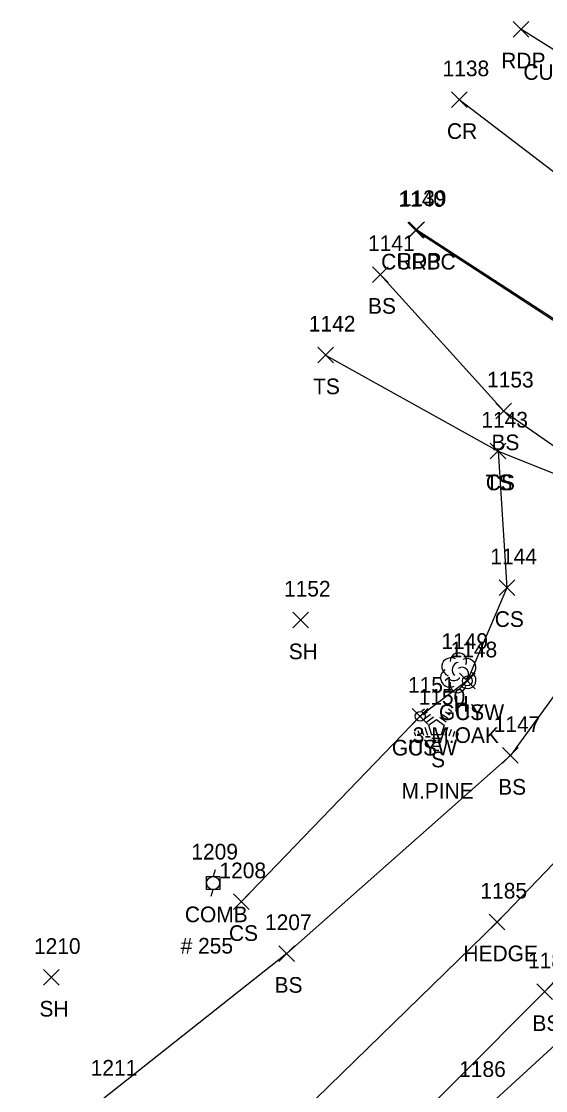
# Model space of a CAD drawing. Extents: x 1462089 to 1464015, y 730534 to 736144.
# Drawn here: x 1463384.9 to 1463451.8, y 735907 to 736043.5 of the extents above; entities that cross this region are included whole.
import ezdxf

# ---------------------------------------------------------------- set-up
doc = ezdxf.new("R2010")
doc.units = 0
for name, color, linetype in [('L_A', 7, 'Continuous'), ('L_C', 7, 'Continuous'), ('L_I', 7, 'Continuous'), ('L_TIC', 7, 'Continuous'), ('LAHR', 7, 'Continuous'), ('LELB', 7, 'Continuous'), ('LTC', 7, 'Continuous'), ('LTD', 7, 'Continuous'), ('P_A', 7, 'Continuous'), ('P_I', 7, 'Continuous'), ('P_TIC', 7, 'Continuous'), ('PET', 7, 'Continuous'), ('PRC', 7, 'Continuous'), ('R_A', 7, 'Continuous'), ('R_I', 7, 'Continuous'), ('R_TIC', 7, 'Continuous'), ('RC', 7, 'Continuous'), ('U_A', 7, 'Continuous'), ('U_C', 7, 'Continuous'), ('U_I', 7, 'Continuous'), ('UP', 7, 'Continuous'), ('UPGW', 7, 'Continuous')]:
    doc.layers.add(name, color=color, linetype=linetype)

msp = doc.modelspace()

# ---------------------------------------------------------------- linework, layer by layer
at = {"layer": 'L_TIC'}
for points in [[(1463429.72, 736010.16), (1463431.72, 736012.16)], [(1463431.72, 736010.16), (1463429.72, 736012.16)], [(1463422.74, 735999.89), (1463424.74, 736001.89)], [(1463424.74, 735999.89), (1463422.74, 736001.89)], [(1463445.48, 735992.75), (1463447.48, 735994.75)], [(1463447.48, 735992.75), (1463445.48, 735994.75)], [(1463444.76, 735987.64), (1463446.76, 735989.64)], [(1463446.76, 735987.64), (1463444.76, 735989.64)], [(1463444.76, 735987.64), (1463446.76, 735989.64)], [(1463446.76, 735987.64), (1463444.76, 735989.64)], [(1463445.89, 735970.2), (1463447.89, 735972.2)], [(1463447.89, 735970.2), (1463445.89, 735972.2)], [(1463419.55, 735966.08), (1463421.55, 735968.08)], [(1463421.55, 735966.08), (1463419.55, 735968.08)], [(1463440.83, 735958.32), (1463442.83, 735960.32)], [(1463442.83, 735958.32), (1463440.83, 735960.32)], [(1463434.82, 735953.8), (1463436.82, 735955.8)], [(1463436.82, 735953.8), (1463434.82, 735955.8)], [(1463446.34, 735948.8), (1463448.34, 735950.8)], [(1463448.34, 735948.8), (1463446.34, 735950.8)], [(1463411.97, 735930.14), (1463413.97, 735932.14)], [(1463413.97, 735930.14), (1463411.97, 735932.14)], [(1463444.64, 735927.55), (1463446.64, 735929.55)], [(1463446.64, 735927.55), (1463444.64, 735929.55)], [(1463417.78, 735923.53), (1463419.78, 735925.53)], [(1463419.78, 735923.53), (1463417.78, 735925.53)], [(1463387.73, 735920.49), (1463389.73, 735922.49)], [(1463389.73, 735920.49), (1463387.73, 735922.49)], [(1463450.7, 735918.65), (1463452.7, 735920.65)], [(1463452.7, 735918.65), (1463450.7, 735920.65)]]:
    msp.add_lwpolyline(points, dxfattribs=at)
at = {"layer": 'LAHR'}
msp.add_lwpolyline([(1463476.5, 735960.66), (1463445.64, 735928.55), (1463412.61, 735896.39), (1463396, 735876.37)], dxfattribs=at)
at = {"layer": 'LELB'}
for points in [[(1463430.72, 736011.16), (1463446.48, 735993.75), (1463474.32, 735974.43), (1463483.53, 735961.28), (1463481.92, 735951.74), (1463451.7, 735919.65), (1463417.46, 735885.33), (1463398.86, 735864.76), (1463369.83, 735831.62), (1463349.33, 735806.79), (1463334.7, 735810.67)], [(1463423.74, 736000.89), (1463445.76, 735988.64), (1463456.53, 735984.34), (1463474.32, 735974.43), (1463488.05, 735963.54), (1463486.26, 735951.07), (1463456.62, 735916.14), (1463418.92, 735881.62), (1463398.86, 735864.76), (1463370.76, 735870.62), (1463360.7, 735879.35), (1463350.54, 735861.75), (1463330.74, 735847.74), (1463309.82, 735828.24)], [(1463445.76, 735988.64), (1463446.89, 735971.2), (1463441.83, 735959.32), (1463435.82, 735954.8), (1463412.97, 735931.14)], [(1463456.53, 735984.34), (1463460.2, 735967.44), (1463447.34, 735949.8), (1463418.78, 735924.53), (1463395.31, 735905.96), (1463396, 735876.37), (1463388.18, 735884.37), (1463378.95, 735894.22)]]:
    msp.add_lwpolyline(points, dxfattribs=at)
at = {"layer": 'LTC'}
for p, q in [((1463436.03, 735955.5), (1463436.39, 735955.76)), ((1463436.24, 735955.03), (1463436.77, 735955.42)), ((1463436.45, 735954.57), (1463437.16, 735955.08)), ((1463436.66, 735954.1), (1463437.54, 735954.74)), ((1463436.89, 735953.65), (1463437.9, 735954.38)), ((1463437.9, 735954.38), (1463438.89, 735953.66)), ((1463438.32, 735954.69), (1463439.13, 735954.11)), ((1463438.69, 735955.04), (1463439.37, 735954.55)), ((1463439.06, 735955.39), (1463439.61, 735954.99)), ((1463439.43, 735955.74), (1463439.85, 735955.43)), ((1463435.98, 735953.21), (1463436.25, 735952.38)), ((1463436.43, 735953.43), (1463436.76, 735952.41)), ((1463436.89, 735953.65), (1463437.27, 735952.45)), ((1463438.89, 735953.66), (1463438.5, 735952.45)), ((1463439.33, 735953.39), (1463438.99, 735952.35)), ((1463439.78, 735953.13), (1463439.49, 735952.25)), ((1463435.06, 735952.78), (1463435.22, 735952.31)), ((1463435.52, 735952.99), (1463435.73, 735952.34)), ((1463438.5, 735952.45), (1463437.27, 735952.45)), ((1463438.46, 735951.95), (1463437.32, 735951.95)), ((1463440.22, 735952.88), (1463439.98, 735952.16)), ((1463440.67, 735952.63), (1463440.48, 735952.06)), ((1463438.38, 735951.45), (1463437.39, 735951.45)), ((1463438.3, 735950.95), (1463437.47, 735950.95)), ((1463438.21, 735950.45), (1463437.54, 735950.45))]:
    msp.add_line(p, q, dxfattribs=at)
at = {"layer": 'LTD'}
msp.add_line((1463440.67, 735960.4), (1463440.67, 735960.4), dxfattribs=at)
msp.add_line((1463440.67, 735960.4), (1463440.67, 735960.4), dxfattribs=at)
msp.add_arc((1463440.71, 735961.83), 1.05, 335.5272, 180.9563, dxfattribs=at)
for centre, major_axis, ratio, start_param, end_param in [((1463439.87, 735961.06), (1.21, -0.51), 0.895232, 1.570796, 4.712389), ((1463440.46, 735960.86), (-0.208, -0.792), 0.645439, 3.141593, 6.283185), ((1463441.71, 735960.98), (-1.14, -0.48), 0.949671, 1.570796, 4.712389), ((1463439.58, 735959.69), (0.58, -1.04), 0.959034, 3.141593, 6.283185), ((1463441.17, 735960.23), (-0.5, 0.667), 0.989748, 3.141593, 6.283185), ((1463441.67, 735959.56), (-1.09, 0.79), 0.841452, 1.570796, 4.712389), ((1463440.67, 735958.9), (0.26, 1.06), 0.942809, 1.570796, 4.712389), ((1463440.21, 735959.65), (-0.625, -0.083), 0.423636, 0, 3.141593)]:
    msp.add_ellipse(centre, major_axis=major_axis, ratio=ratio, start_param=start_param, end_param=end_param, dxfattribs=at)
at = {"layer": 'P_TIC'}
for points in [[(1463447.68, 736041.46), (1463449.68, 736043.46)], [(1463449.68, 736041.46), (1463447.68, 736043.46)], [(1463439.81, 736032.46), (1463441.81, 736034.46)], [(1463441.81, 736032.46), (1463439.81, 736034.46)], [(1463434.37, 736015.9), (1463436.37, 736017.9)], [(1463436.37, 736015.9), (1463434.37, 736017.9)]]:
    msp.add_lwpolyline(points, dxfattribs=at)
at = {"layer": 'PET'}
for points in [[(1463556.48, 735999.87), (1463542.07, 735990.51), (1463533.68, 735988.85), (1463526.29, 735990), (1463513.37, 735996.69), (1463496.21, 736009.6), (1463485.25, 736017.4), (1463484.76, 736017.89), (1463465.21, 736032.11), (1463464.74, 736032.38), (1463448.68, 736042.46)], [(1463435.37, 736016.9), (1463456.95, 736002.87), (1463474.44, 735989.43), (1463491.23, 735974.65), (1463494.49, 735969), (1463495.67, 735963.58), (1463495.72, 735962.81), (1463492.75, 735944.52)]]:
    msp.add_lwpolyline(points, dxfattribs=at)
at = {"layer": 'PRC'}
msp.add_lwpolyline([(1463519.27, 735968.48), (1463492.86, 735991.85), (1463467.62, 736012.99), (1463440.81, 736033.46)], dxfattribs=at)
at = {"layer": 'R_TIC'}
for points in [[(1463434.25, 736015.8), (1463436.25, 736017.8)], [(1463436.25, 736015.8), (1463434.25, 736017.8)]]:
    msp.add_lwpolyline(points, dxfattribs=at)
at = {"layer": 'RC'}
msp.add_lwpolyline([(1463435.25, 736016.8), (1463456.66, 736002.81), (1463474.37, 735989.18), (1463491.1, 735974.49), (1463494.28, 735968.91), (1463495.51, 735963.57), (1463495.72, 735962.81)], dxfattribs=at)
at = {"layer": 'UP'}
for p, q in [((1463408.56, 735932.7), (1463408.56, 735934.36)), ((1463408.56, 735934.36), (1463410.23, 735934.36)), ((1463409.64, 735935.2), (1463409.39, 735934.36)), ((1463410.23, 735934.36), (1463410.23, 735932.7)), ((1463410.23, 735932.7), (1463408.56, 735932.7)), ((1463409.14, 735931.86), (1463409.39, 735932.7)), ((1463409.39, 735933.53), (1463409.39, 735933.53))]:
    msp.add_line(p, q, dxfattribs=at)
msp.add_circle((1463409.39, 735933.53), 0.833, dxfattribs=at)
at = {"layer": 'UPGW'}
for centre, radius in [((1463441.83, 735959.32), 0.625), ((1463441.83, 735959.32), 0.0833), ((1463435.82, 735954.8), 0.625), ((1463435.82, 735954.8), 0.0833)]:
    msp.add_circle(centre, radius, dxfattribs=at)

# ---------------------------------------------------------------- texts
at = {"layer": 'L_A'}
for s, p in [('BS', (1463429.16, 736006.16)), ('TS', (1463422.15, 735995.89)), ('BS', (1463444.92, 735988.75)), ('TS', (1463444.17, 735983.64)), ('CS', (1463444.2, 735983.64)), ('CS', (1463445.34, 735966.2)), ('SH', (1463419.04, 735962.08)), ('H', (1463440.1, 735955.4)), ('CS', (1463440.27, 735954.32)), ('CS', (1463434.26, 735949.8)), ('S', (1463437.22, 735948.29)), ('BS', (1463445.78, 735944.8)), ('CS', (1463411.41, 735926.14)), ('HEDGE', (1463441.34, 735923.55)), ('BS', (1463417.23, 735919.53)), ('SH', (1463387.22, 735916.49)), ('BS', (1463450.15, 735914.65))]:
    msp.add_text(s, height=2, dxfattribs=at).set_placement(p)
at = {"layer": 'L_C'}
for s, p in [('3-M.OAK', (1463434.87, 735951.4)), ('M.PINE', (1463433.44, 735944.29))]:
    msp.add_text(s, height=2, dxfattribs=at).set_placement(p)
at = {"layer": 'L_I'}
for s, p in [('1141', (1463429.16, 736014.16)), ('1142', (1463421.61, 736003.89)), ('1153', (1463444.36, 735996.75)), ('1143', (1463443.63, 735991.64)), ('1143', (1463443.63, 735991.64)), ('1144', (1463444.77, 735974.2)), ('1152', (1463418.43, 735970.08)), ('1149', (1463438.53, 735963.4)), ('1148', (1463439.7, 735962.32)), ('1151', (1463434.26, 735957.8)), ('1150', (1463435.62, 735956.29)), ('1147', (1463445.21, 735952.8)), ('1208', (1463410.2, 735934.14)), ('1185', (1463443.52, 735931.55)), ('1207', (1463416.01, 735927.53)), ('1210', (1463386.52, 735924.49)), ('1184', (1463449.58, 735922.65)), ('1211', (1463393.76, 735908.96)), ('1211', (1463393.76, 735908.96))]:
    msp.add_text(s, height=2, dxfattribs=at).set_placement(p)
at = {"layer": 'LTC'}
msp.add_text('.', height=1.04, rotation=270, dxfattribs=at).set_placement((1463437.78, 735953.39))
at = {"layer": 'P_A'}
for s, p in [('RDP', (1463446.17, 736037.46)), ('CR', (1463439.24, 736028.46)), ('RDP', (1463432.85, 736011.9))]:
    msp.add_text(s, height=2, dxfattribs=at).set_placement(p)
at = {"layer": 'P_I'}
for s, p in [('1138', (1463438.68, 736036.46)), ('1139', (1463433.23, 736019.9))]:
    msp.add_text(s, height=2, dxfattribs=at).set_placement(p)
at = {"layer": 'R_A'}
for p in [(1463449, 736036), (1463430.84, 736011.8)]:
    msp.add_text('CURBC', height=2, dxfattribs=at).set_placement(p)
at = {"layer": 'R_I'}
msp.add_text('1140', height=2, dxfattribs=at).set_placement((1463433.04, 736019.8))
at = {"layer": 'U_A'}
for s, p in [('GUYW', (1463438.22, 735954.32)), ('GUYW', (1463432.21, 735949.8)), ('COMB', (1463405.78, 735928.53))]:
    msp.add_text(s, height=2, dxfattribs=at).set_placement(p)
at = {"layer": 'U_C'}
msp.add_text('# 255', height=2, dxfattribs=at).set_placement((1463405.24, 735924.53))
at = {"layer": 'U_I'}
for s, p in [('1148', (1463439.7, 735962.32)), ('1151', (1463434.26, 735957.8)), ('1209', (1463406.61, 735936.53)), ('1186', (1463440.8, 735908.79))]:
    msp.add_text(s, height=2, dxfattribs=at).set_placement(p)

doc.saveas('drawing.dxf')
